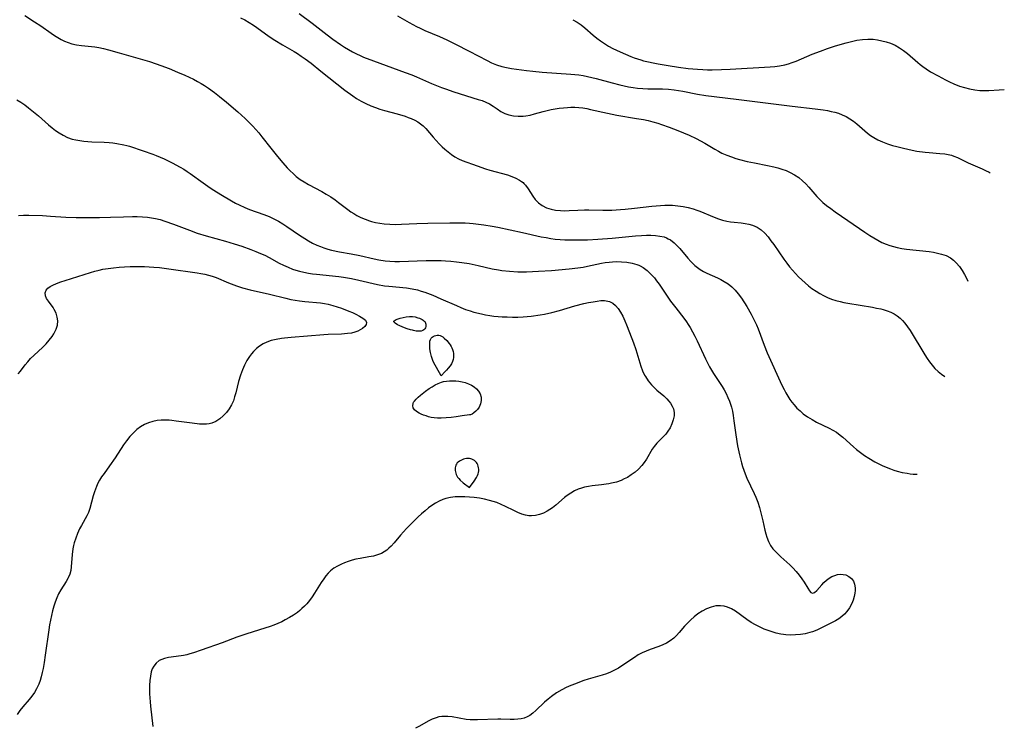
# Model space of a CAD drawing. Header units: inches. Extents: x 1073367 to 1082519, y 1569854 to 1574957.
# Tile 347 of 565: x 1082160 to 1082506, y 1570021 to 1570269. Entities that reach past the tile are written whole.
import ezdxf

# ---------------------------------------------------------------- set-up
doc = ezdxf.new("R2010")
doc.units = ezdxf.units.IN
doc.header["$MEASUREMENT"] = 0
doc.layers.add('CGG_CurvaNivelLidar_v1', color=7, linetype='Continuous', lineweight=30, true_color=0x008008)

msp = doc.modelspace()

# ---------------------------------------------------------------- linework, layer by layer
at = {"layer": 'CGG_CurvaNivelLidar_v1'}
for points in [[(1082162.2482, 1570270.8254, 81.5), (1082165.704, 1570268.6572, 81.5), (1082167.8831, 1570267.2253, 81.5), (1082171.556, 1570264.6219, 81.5), (1082172.7075, 1570263.8337, 81.5), (1082173.843, 1570263.1165, 81.5), (1082175.0045, 1570262.4576, 81.5), (1082176.1954, 1570261.8704, 81.5), (1082177.4602, 1570261.3542, 81.5), (1082178.7582, 1570260.9378, 81.5), (1082180.459, 1570260.5527, 81.5), (1082182.1933, 1570260.2941, 81.5), (1082186.8919, 1570259.8025, 81.5), (1082188.2671, 1570259.5912, 81.5), (1082189.9749, 1570259.2379, 81.5), (1082191.6776, 1570258.8102, 81.5), (1082195.3752, 1570257.7783, 81.5), (1082202.7546, 1570255.6775, 81.5), (1082206.0225, 1570254.6912, 81.5), (1082208.4244, 1570253.9028, 81.5), (1082210.0867, 1570253.3102, 81.5), (1082212.989, 1570252.1809, 81.5), (1082215.8627, 1570250.9875, 81.5), (1082218.5397, 1570249.838, 81.5), (1082221.5154, 1570248.4686, 81.5), (1082222.9655, 1570247.7194, 81.5), (1082224.188, 1570247.0213, 81.5), (1082225.3863, 1570246.2805, 81.5), (1082226.8561, 1570245.3033, 81.5), (1082228.8783, 1570243.8282, 81.5), (1082230.6193, 1570242.4509, 81.5), (1082233.091, 1570240.4037, 81.5), (1082237.0601, 1570237.0257, 81.5), (1082239.6561, 1570234.6925, 81.5), (1082241.2284, 1570233.183, 81.5), (1082242.3631, 1570232.015, 81.5), (1082243.4609, 1570230.8118, 81.5), (1082244.5219, 1570229.5751, 81.5), (1082245.5833, 1570228.2615, 81.5), (1082248.6715, 1570224.238, 81.5), (1082250.0596, 1570222.4825, 81.5), (1082251.0058, 1570221.3299, 81.5), (1082252.9379, 1570219.0721, 81.5), (1082254.4566, 1570217.388, 81.5), (1082255.4827, 1570216.3166, 81.5), (1082256.5427, 1570215.2904, 81.5), (1082257.6496, 1570214.3252, 81.5), (1082259.0484, 1570213.2711, 81.5), (1082260.4226, 1570212.3786, 81.5), (1082261.9396, 1570211.4982, 81.5), (1082266.5903, 1570208.9905, 81.5), (1082268.1134, 1570208.1208, 81.5), (1082269.7462, 1570207.1193, 81.5), (1082271.3267, 1570206.05, 81.5), (1082272.4596, 1570205.2064, 81.5), (1082275.7415, 1570202.6589, 81.5), (1082276.8283, 1570201.8873, 81.5), (1082277.8548, 1570201.2268, 81.5), (1082278.9114, 1570200.617, 81.5), (1082280.349, 1570199.8955, 81.5), (1082281.8302, 1570199.2663, 81.5), (1082283.3489, 1570198.7302, 81.5), (1082284.0428, 1570198.5205, 81.5), (1082285.5185, 1570198.1402, 81.5), (1082287.0153, 1570197.8415, 81.5), (1082288.5299, 1570197.6298, 81.5), (1082290.4511, 1570197.4895, 81.5), (1082292.3895, 1570197.4503, 81.5), (1082294.6475, 1570197.4854, 81.5), (1082299.9525, 1570197.7459, 81.5), (1082303.8694, 1570197.8925, 81.5), (1082311.6145, 1570198.0559, 81.5), (1082313.868, 1570198.0563, 81.5), (1082316.9187, 1570197.9837, 81.5), (1082318.4381, 1570197.8941, 81.5), (1082319.78, 1570197.7731, 81.5), (1082323.4982, 1570197.2986, 81.5), (1082326.4777, 1570196.8066, 81.5), (1082328.4066, 1570196.4246, 81.5), (1082337.1205, 1570194.5742, 81.5), (1082343.6744, 1570193.1301, 81.5), (1082345.3685, 1570192.7986, 81.5), (1082347.0694, 1570192.5151, 81.5), (1082348.583, 1570192.3189, 81.5), (1082350.2833, 1570192.1627, 81.5), (1082351.9324, 1570192.0655, 81.5), (1082353.5864, 1570192.011, 81.5), (1082356.9044, 1570192.0025, 81.5), (1082359.9287, 1570192.0881, 81.5), (1082363.59, 1570192.255, 81.5), (1082368.5814, 1570192.5959, 81.5), (1082376.7662, 1570193.3804, 81.5), (1082378.9427, 1570193.5451, 81.5), (1082380.6063, 1570193.6239, 81.5), (1082382.2401, 1570193.6395, 81.5), (1082383.8335, 1570193.5676, 81.5), (1082385.3728, 1570193.3774, 81.5), (1082386.8405, 1570193.0301, 81.5), (1082387.657, 1570192.7352, 81.5), (1082388.3125, 1570192.4272, 81.5), (1082389.0584, 1570191.9879, 81.5), (1082390.4126, 1570190.9425, 81.5), (1082391.6708, 1570189.7133, 81.5), (1082392.3845, 1570188.929, 81.5), (1082395.1726, 1570185.6185, 81.5), (1082396.2544, 1570184.4027, 81.5), (1082396.9446, 1570183.691, 81.5), (1082397.664, 1570183.015, 81.5), (1082398.5778, 1570182.2594, 81.5), (1082399.5438, 1570181.5767, 81.5), (1082400.676, 1570180.9069, 81.5), (1082401.855, 1570180.3096, 81.5), (1082405.5667, 1570178.661, 81.5), (1082406.7867, 1570178.0754, 81.5), (1082407.9725, 1570177.4303, 81.5), (1082409.3552, 1570176.5297, 81.5), (1082410.6423, 1570175.498, 81.5), (1082411.8254, 1570174.3256, 81.5), (1082412.9073, 1570173.0397, 81.5), (1082414.0026, 1570171.5219, 81.5), (1082415.857, 1570168.6078, 81.5), (1082417.4322, 1570165.8899, 81.5), (1082418.5025, 1570163.8318, 81.5), (1082419.2527, 1570162.1938, 81.5), (1082419.8406, 1570160.7685, 81.5), (1082421.972, 1570155.0768, 81.5), (1082423.1052, 1570152.2885, 81.5), (1082428.2118, 1570141.0179, 81.5), (1082428.9803, 1570139.424, 81.5), (1082429.6278, 1570138.2172, 81.5), (1082430.3243, 1570137.0436, 81.5), (1082431.0716, 1570135.9078, 81.5), (1082431.7711, 1570134.9486, 81.5), (1082432.5155, 1570134.0282, 81.5), (1082433.5264, 1570132.9244, 81.5), (1082434.6062, 1570131.8902, 81.5), (1082435.7479, 1570130.9263, 81.5), (1082437.2428, 1570129.833, 81.5), (1082438.8138, 1570128.8544, 81.5), (1082440.4223, 1570127.9995, 81.5), (1082444.8139, 1570125.9101, 81.5), (1082446.1487, 1570125.1998, 81.5), (1082447.428, 1570124.4092, 81.5), (1082448.7534, 1570123.4233, 81.5), (1082449.5754, 1570122.7318, 81.5), (1082453.3584, 1570119.2597, 81.5), (1082454.4582, 1570118.3205, 81.5), (1082455.8297, 1570117.2503, 81.5), (1082457.254, 1570116.2362, 81.5), (1082458.7257, 1570115.2812, 81.5), (1082460.8173, 1570114.0775, 81.5), (1082463.4193, 1570112.7747, 81.5), (1082464.867, 1570112.1269, 81.5), (1082466.3333, 1570111.5334, 81.5), (1082467.509, 1570111.1104, 81.5), (1082468.6998, 1570110.7407, 81.5), (1082470.4798, 1570110.3093, 81.5), (1082472.2883, 1570109.9917, 81.5), (1082473.3345, 1570109.8528, 81.5), (1082474.3858, 1570109.7448, 81.5), (1082475.6951, 1570109.6551, 81.5)], [(1082238.0086, 1570270.0245, 82), (1082239.5944, 1570269.3063, 82), (1082241.1255, 1570268.4575, 82), (1082242.6105, 1570267.5079, 82), (1082243.8013, 1570266.6706, 82), (1082248.1674, 1570263.4369, 82), (1082250.1057, 1570262.1552, 82), (1082252.8219, 1570260.5403, 82), (1082256.8744, 1570258.2387, 82), (1082258.0601, 1570257.5151, 82), (1082259.407, 1570256.6195, 82), (1082260.7254, 1570255.6801, 82), (1082262.8721, 1570254.0591, 82), (1082266.2432, 1570251.3093, 82), (1082271.8973, 1570246.8222, 82), (1082274.7113, 1570244.6347, 82), (1082277.5082, 1570242.6001, 82), (1082278.8489, 1570241.7234, 82), (1082280.4545, 1570240.7795, 82), (1082282.1054, 1570239.9191, 82), (1082283.799, 1570239.1473, 82), (1082285.4206, 1570238.5101, 82), (1082287.0282, 1570237.9577, 82), (1082288.6533, 1570237.463, 82), (1082293.1208, 1570236.2616, 82), (1082295.9191, 1570235.4294, 82), (1082296.9508, 1570235.0719, 82), (1082297.9553, 1570234.6784, 82), (1082299.2747, 1570234.0654, 82), (1082300.3239, 1570233.4782, 82), (1082301.31, 1570232.819, 82), (1082302.2214, 1570232.0804, 82), (1082303.1268, 1570231.1797, 82), (1082305.7782, 1570228.0606, 82), (1082306.7855, 1570226.9282, 82), (1082307.8337, 1570225.8146, 82), (1082308.9243, 1570224.7341, 82), (1082309.8158, 1570223.9152, 82), (1082310.9601, 1570222.9459, 82), (1082312.1454, 1570222.0424, 82), (1082313.3755, 1570221.2225, 82), (1082314.6564, 1570220.5084, 82), (1082315.9062, 1570219.9464, 82), (1082321.1316, 1570218.0192, 82), (1082324.0678, 1570217.0273, 82), (1082325.6804, 1570216.5361, 82), (1082331.8379, 1570214.8224, 82), (1082333.355, 1570214.3258, 82), (1082334.7857, 1570213.7465, 82), (1082336.0974, 1570213.0481, 82), (1082336.7971, 1570212.5638, 82), (1082337.3052, 1570212.1328, 82), (1082337.6304, 1570211.8136, 82), (1082338.1544, 1570211.2222, 82), (1082339.0415, 1570210.0038, 82), (1082340.6837, 1570207.4143, 82), (1082341.5889, 1570206.1813, 82), (1082342.7375, 1570205.0026, 82), (1082344.058, 1570204.0638, 82), (1082345.5395, 1570203.3282, 82), (1082347.143, 1570202.7845, 82), (1082348.7076, 1570202.4545, 82), (1082350.5083, 1570202.282, 82), (1082351.996, 1570202.2609, 82), (1082353.5074, 1570202.3087, 82), (1082356.579, 1570202.4851, 82), (1082358.8342, 1570202.5739, 82), (1082360.4574, 1570202.5785, 82), (1082365.3721, 1570202.4688, 82), (1082368.4534, 1570202.4767, 82), (1082371.4918, 1570202.642, 82), (1082373.1626, 1570202.7844, 82), (1082376.5023, 1570203.137, 82), (1082382.5402, 1570203.8595, 82), (1082385.6101, 1570204.1535, 82), (1082387.1409, 1570204.227, 82), (1082388.5237, 1570204.2305, 82), (1082389.7908, 1570204.1783, 82), (1082391.6487, 1570204.0069, 82), (1082393.4902, 1570203.7325, 82), (1082395.3095, 1570203.361, 82), (1082397.0986, 1570202.8901, 82), (1082398.2884, 1570202.5097, 82), (1082399.3857, 1570202.1094, 82), (1082404.486, 1570199.9944, 82), (1082405.9429, 1570199.4345, 82), (1082407.4065, 1570198.9485, 82), (1082408.8813, 1570198.568, 82), (1082410.1731, 1570198.3403, 82), (1082411.4699, 1570198.1827, 82), (1082413.8738, 1570197.9571, 82), (1082415.2703, 1570197.7835, 82), (1082416.6358, 1570197.5252, 82), (1082417.954, 1570197.1404, 82), (1082419.4983, 1570196.4372, 82), (1082420.9236, 1570195.4904, 82), (1082422.1877, 1570194.3503, 82), (1082423.3548, 1570193.047, 82), (1082424.3819, 1570191.7327, 82), (1082425.3754, 1570190.3508, 82), (1082428.8817, 1570185.2609, 82), (1082429.985, 1570183.7812, 82), (1082430.9528, 1570182.5584, 82), (1082431.9543, 1570181.3629, 82), (1082432.9893, 1570180.1982, 82), (1082434.0597, 1570179.0691, 82), (1082435.1837, 1570177.9666, 82), (1082436.3456, 1570176.9096, 82), (1082437.5454, 1570175.9026, 82), (1082438.7853, 1570174.9526, 82), (1082440.2573, 1570173.9452, 82), (1082441.5597, 1570173.1554, 82), (1082442.8992, 1570172.4344, 82), (1082444.2739, 1570171.7865, 82), (1082445.6842, 1570171.2195, 82), (1082447.1601, 1570170.731, 82), (1082448.6664, 1570170.3209, 82), (1082450.0297, 1570170.0089, 82), (1082451.4065, 1570169.7363, 82), (1082460.023, 1570168.3371, 82), (1082461.5039, 1570168.0559, 82), (1082462.9571, 1570167.7322, 82), (1082463.8415, 1570167.5021, 82), (1082465.1754, 1570167.0925, 82), (1082466.4567, 1570166.6009, 82), (1082467.6709, 1570166.0039, 82), (1082468.7335, 1570165.3316, 82), (1082469.721, 1570164.554, 82), (1082470.6299, 1570163.6823, 82), (1082471.463, 1570162.726, 82), (1082472.38, 1570161.4705, 82), (1082473.2327, 1570160.1419, 82), (1082478.4118, 1570151.6628, 82), (1082479.2252, 1570150.3795, 82), (1082480.0686, 1570149.1312, 82), (1082480.9656, 1570147.9395, 82), (1082481.9429, 1570146.8288, 82), (1082483.0957, 1570145.7561, 82), (1082484.3481, 1570144.7863, 82), (1082485.4497, 1570144.056, 82)], [(1082258.6411, 1570271.5419, 82.5), (1082263.2025, 1570268.1158, 82.5), (1082268.5295, 1570264.012, 82.5), (1082270.4806, 1570262.5637, 82.5), (1082273.2275, 1570260.6429, 82.5), (1082274.6262, 1570259.7291, 82.5), (1082275.9995, 1570258.8844, 82.5), (1082277.3969, 1570258.0883, 82.5), (1082278.8241, 1570257.3533, 82.5), (1082280.048, 1570256.7901, 82.5), (1082281.2907, 1570256.2624, 82.5), (1082284.7886, 1570254.892, 82.5), (1082295.9275, 1570250.878, 82.5), (1082298.2719, 1570249.9899, 82.5), (1082299.8509, 1570249.3349, 82.5), (1082305.1848, 1570247.0064, 82.5), (1082308.6979, 1570245.5838, 82.5), (1082310.0278, 1570245.094, 82.5), (1082313.0153, 1570244.0698, 82.5), (1082321.5888, 1570241.3858, 82.5), (1082322.9462, 1570240.9365, 82.5), (1082324.2424, 1570240.4361, 82.5), (1082325.4574, 1570239.8482, 82.5), (1082326.8347, 1570238.9769, 82.5), (1082328.148, 1570238.0337, 82.5), (1082329.4888, 1570237.1383, 82.5), (1082330.8404, 1570236.4464, 82.5), (1082332.3486, 1570235.9438, 82.5), (1082333.9461, 1570235.6388, 82.5), (1082335.6022, 1570235.5074, 82.5), (1082337.2907, 1570235.5386, 82.5), (1082338.3287, 1570235.6401, 82.5), (1082339.7425, 1570235.8905, 82.5), (1082341.2773, 1570236.2746, 82.5), (1082344.3879, 1570237.1693, 82.5), (1082345.766, 1570237.5241, 82.5), (1082347.1641, 1570237.8358, 82.5), (1082348.5779, 1570238.0979, 82.5), (1082350.0286, 1570238.3079, 82.5), (1082351.4875, 1570238.4629, 82.5), (1082352.9503, 1570238.5649, 82.5), (1082354.1144, 1570238.607, 82.5), (1082355.5032, 1570238.6031, 82.5), (1082356.8871, 1570238.5333, 82.5), (1082358.2627, 1570238.3888, 82.5), (1082359.6478, 1570238.1618, 82.5), (1082361.0276, 1570237.8767, 82.5), (1082366.9886, 1570236.5022, 82.5), (1082370.2928, 1570235.8215, 82.5), (1082377.1412, 1570234.7215, 82.5), (1082379.5659, 1570234.2808, 82.5), (1082381.2626, 1570233.9116, 82.5), (1082382.9441, 1570233.4847, 82.5), (1082384.6069, 1570232.9954, 82.5), (1082385.8833, 1570232.5703, 82.5), (1082388.6021, 1570231.5728, 82.5), (1082391.6304, 1570230.4127, 82.5), (1082395.6065, 1570228.7838, 82.5), (1082398.1567, 1570227.6009, 82.5), (1082399.6435, 1570226.8161, 82.5), (1082401.1047, 1570225.9845, 82.5), (1082404.7057, 1570223.85, 82.5), (1082405.9228, 1570223.1702, 82.5), (1082407.1596, 1570222.5313, 82.5), (1082408.9094, 1570221.7401, 82.5), (1082410.4694, 1570221.1472, 82.5), (1082412.0607, 1570220.6276, 82.5), (1082413.3605, 1570220.2514, 82.5), (1082415.976, 1570219.5975, 82.5), (1082418.6013, 1570219.0406, 82.5), (1082423.1883, 1570218.1531, 82.5), (1082425.3501, 1570217.6872, 82.5), (1082426.8101, 1570217.3199, 82.5), (1082428.2414, 1570216.8944, 82.5), (1082429.7327, 1570216.3541, 82.5), (1082431.1695, 1570215.7112, 82.5), (1082432.6929, 1570214.8611, 82.5), (1082434.1322, 1570213.8821, 82.5), (1082435.4827, 1570212.786, 82.5), (1082436.5792, 1570211.7418, 82.5), (1082437.6895, 1570210.5312, 82.5), (1082440.4887, 1570207.3108, 82.5), (1082441.398, 1570206.3629, 82.5), (1082442.6315, 1570205.2059, 82.5), (1082443.9345, 1570204.1148, 82.5), (1082445.4315, 1570202.9846, 82.5), (1082446.9759, 1570201.8985, 82.5), (1082451.439, 1570198.8567, 82.5), (1082457.3676, 1570194.754, 82.5), (1082459.1302, 1570193.5751, 82.5), (1082460.5157, 1570192.696, 82.5), (1082461.9217, 1570191.8704, 82.5), (1082463.357, 1570191.119, 82.5), (1082464.8321, 1570190.4668, 82.5), (1082466.1152, 1570190.0097, 82.5), (1082467.4285, 1570189.6308, 82.5), (1082468.7657, 1570189.3185, 82.5), (1082470.3461, 1570189.0252, 82.5), (1082471.9438, 1570188.7885, 82.5), (1082479.9986, 1570187.8851, 82.5), (1082481.4484, 1570187.6739, 82.5), (1082482.8606, 1570187.4032, 82.5), (1082484.2806, 1570187.0377, 82.5), (1082485.9309, 1570186.4696, 82.5), (1082487.4495, 1570185.7016, 82.5), (1082488.5191, 1570184.9151, 82.5), (1082489.497, 1570183.9824, 82.5), (1082490.5932, 1570182.6765, 82.5), (1082491.5413, 1570181.2993, 82.5), (1082492.4119, 1570179.8291, 82.5), (1082493.2218, 1570178.2956, 82.5), (1082493.594, 1570177.5263, 82.5)], [(1082293.2225, 1570270.7415, 83), (1082297.283, 1570268.4112, 83), (1082299.815, 1570267.0519, 83), (1082301.1008, 1570266.4108, 83), (1082302.795, 1570265.6352, 83), (1082307.9506, 1570263.455, 83), (1082310.5153, 1570262.2856, 83), (1082313.5504, 1570260.7928, 83), (1082318.3244, 1570258.3796, 83), (1082324.686, 1570254.9921, 83), (1082326.2068, 1570254.2703, 83), (1082328.023, 1570253.5529, 83), (1082329.8334, 1570252.9955, 83), (1082331.5309, 1570252.5852, 83), (1082333.2541, 1570252.248, 83), (1082334.9963, 1570251.9645, 83), (1082338.4958, 1570251.5055, 83), (1082340.6806, 1570251.2732, 83), (1082344.051, 1570250.9705, 83), (1082354.0411, 1570250.2835, 83), (1082356.8866, 1570249.9797, 83), (1082358.3643, 1570249.7601, 83), (1082359.8966, 1570249.4696, 83), (1082362.9357, 1570248.7447, 83), (1082368.5578, 1570247.1814, 83), (1082371.268, 1570246.4801, 83), (1082374.3801, 1570245.7978, 83), (1082375.9416, 1570245.5235, 83), (1082377.5068, 1570245.3087, 83), (1082379.351, 1570245.1515, 83), (1082381.0772, 1570245.0944, 83), (1082386.2652, 1570245.0706, 83), (1082388.4329, 1570244.9559, 83), (1082390.3578, 1570244.7436, 83), (1082391.9197, 1570244.5043, 83), (1082393.4785, 1570244.2237, 83), (1082398.6201, 1570243.2158, 83), (1082401.4961, 1570242.773, 83), (1082412.1615, 1570241.4953, 83), (1082431.8825, 1570238.9833, 83), (1082439.9669, 1570238.0568, 83), (1082442.7589, 1570237.6841, 83), (1082444.1912, 1570237.4473, 83), (1082445.5205, 1570237.1832, 83), (1082446.8252, 1570236.8664, 83), (1082448.099, 1570236.4823, 83), (1082449.4507, 1570235.9685, 83), (1082450.7497, 1570235.3553, 83), (1082452.0711, 1570234.5929, 83), (1082453.3239, 1570233.7343, 83), (1082454.5061, 1570232.7942, 83), (1082457.3128, 1570230.2792, 83), (1082458.2872, 1570229.485, 83), (1082459.3047, 1570228.7363, 83), (1082460.557, 1570227.9355, 83), (1082461.8709, 1570227.2205, 83), (1082463.5504, 1570226.4613, 83), (1082465.292, 1570225.8044, 83), (1082467.0782, 1570225.2248, 83), (1082468.6064, 1570224.7855, 83), (1082470.9315, 1570224.2064, 83), (1082473.9604, 1570223.5661, 83), (1082475.6795, 1570223.2459, 83), (1082478.5004, 1570222.8218, 83), (1082479.9634, 1570222.673, 83), (1082483.6946, 1570222.4136, 83), (1082485.5031, 1570222.2252, 83), (1082487.2516, 1570221.8985, 83), (1082487.7939, 1570221.7517, 83), (1082488.5926, 1570221.4862, 83), (1082489.8653, 1570220.9573, 83), (1082493.6343, 1570219.0929, 83), (1082498.5327, 1570216.9483, 83), (1082499.7691, 1570216.375, 83), (1082500.9992, 1570215.7672, 83), (1082501.3662, 1570215.5714, 83)], [(1082354.7796, 1570269.3924, 83.5), (1082356.2698, 1570268.5471, 83.5), (1082357.6837, 1570267.5923, 83.5), (1082359.058, 1570266.5008, 83.5), (1082361.9118, 1570263.9783, 83.5), (1082363.1851, 1570262.927, 83.5), (1082364.5097, 1570261.9259, 83.5), (1082365.8828, 1570260.981, 83.5), (1082367.3199, 1570260.0904, 83.5), (1082368.8026, 1570259.271, 83.5), (1082370.0735, 1570258.6432, 83.5), (1082371.3668, 1570258.0538, 83.5), (1082375.1087, 1570256.4829, 83.5), (1082376.3414, 1570256.0137, 83.5), (1082378.6169, 1570255.2521, 83.5), (1082379.6363, 1570254.9592, 83.5), (1082381.3297, 1570254.5358, 83.5), (1082383.041, 1570254.1691, 83.5), (1082384.7652, 1570253.8433, 83.5), (1082388.2368, 1570253.2659, 83.5), (1082391.8464, 1570252.7205, 83.5), (1082395.2476, 1570252.2696, 83.5), (1082396.9505, 1570252.0835, 83.5), (1082398.5209, 1570251.9481, 83.5), (1082400.4166, 1570251.8475, 83.5), (1082402.0508, 1570251.81, 83.5), (1082403.6871, 1570251.8077, 83.5), (1082406.963, 1570251.8768, 83.5), (1082409.996, 1570252.0018, 83.5), (1082424.0932, 1570252.8181, 83.5), (1082425.7316, 1570252.9693, 83.5), (1082427.3545, 1570253.1827, 83.5), (1082429.2551, 1570253.5505, 83.5), (1082430.5483, 1570253.8935, 83.5), (1082431.8234, 1570254.3045, 83.5), (1082433.2344, 1570254.835, 83.5), (1082438.8292, 1570257.2458, 83.5), (1082441.8215, 1570258.3825, 83.5), (1082444.2312, 1570259.2261, 83.5), (1082447.1077, 1570260.1829, 83.5), (1082450.7779, 1570261.2867, 83.5), (1082452.683, 1570261.7696, 83.5), (1082454.5923, 1570262.1641, 83.5), (1082456.5022, 1570262.4431, 83.5), (1082458.4088, 1570262.568, 83.5), (1082460.2994, 1570262.5009, 83.5), (1082461.8527, 1570262.3104, 83.5), (1082463.3881, 1570262.0112, 83.5), (1082464.8982, 1570261.6087, 83.5), (1082466.3741, 1570261.1015, 83.5), (1082468.0073, 1570260.3859, 83.5), (1082469.5307, 1570259.5504, 83.5), (1082470.9831, 1570258.5957, 83.5), (1082472.3595, 1570257.5362, 83.5), (1082475.9203, 1570254.3378, 83.5), (1082476.8113, 1570253.6051, 83.5), (1082477.7353, 1570252.9066, 83.5), (1082478.9286, 1570252.0852, 83.5), (1082480.4784, 1570251.1151, 83.5), (1082483.1289, 1570249.621, 83.5), (1082485.6645, 1570248.2905, 83.5), (1082487.146, 1570247.5527, 83.5), (1082488.6447, 1570246.8622, 83.5), (1082490.6078, 1570246.0793, 83.5), (1082492.3687, 1570245.515, 83.5), (1082494.1564, 1570245.0676, 83.5), (1082495.9623, 1570244.7389, 83.5), (1082497.7794, 1570244.5396, 83.5), (1082499.1219, 1570244.4867, 83.5), (1082500.9466, 1570244.528, 83.5), (1082504.5901, 1570244.7848, 83.5), (1082506.3553, 1570244.8889, 83.5)], [(1082159.5147, 1570241.2672, 81), (1082160.8557, 1570240.4061, 81), (1082162.2513, 1570239.4478, 81), (1082163.6156, 1570238.4459, 81), (1082165.9529, 1570236.5721, 81), (1082167.0891, 1570235.6009, 81), (1082170.6447, 1570232.4429, 81), (1082171.8392, 1570231.4413, 81), (1082173.0607, 1570230.4934, 81), (1082174.3195, 1570229.6202, 81), (1082175.7907, 1570228.754, 81), (1082177.3197, 1570228.0261, 81), (1082178.9053, 1570227.457, 81), (1082180.2432, 1570227.1215, 81), (1082181.6116, 1570226.8782, 81), (1082183.002, 1570226.6996, 81), (1082184.4084, 1570226.5724, 81), (1082185.8244, 1570226.4886, 81), (1082190.1517, 1570226.3416, 81), (1082191.8712, 1570226.2236, 81), (1082193.254, 1570226.0686, 81), (1082194.6202, 1570225.8673, 81), (1082197.0263, 1570225.4223, 81), (1082198.0691, 1570225.1753, 81), (1082199.0137, 1570224.9017, 81), (1082203.8304, 1570223.2962, 81), (1082207.2091, 1570222.1357, 81), (1082208.378, 1570221.7005, 81), (1082209.7985, 1570221.124, 81), (1082211.2061, 1570220.5028, 81), (1082214.0892, 1570219.0989, 81), (1082216.84, 1570217.6083, 81), (1082218.183, 1570216.8085, 81), (1082219.3036, 1570216.0919, 81), (1082220.4014, 1570215.3423, 81), (1082224.9404, 1570212.0102, 81), (1082227.3727, 1570210.3321, 81), (1082228.6697, 1570209.4917, 81), (1082231.096, 1570208, 81), (1082234.9176, 1570205.714, 81), (1082236.2325, 1570204.9722, 81), (1082237.568, 1570204.2766, 81), (1082239.5444, 1570203.3855, 81), (1082241.192, 1570202.7459, 81), (1082246.197, 1570200.971, 81), (1082247.1751, 1570200.5983, 81), (1082248.1429, 1570200.2018, 81), (1082249.7926, 1570199.4407, 81), (1082251.4005, 1570198.5916, 81), (1082252.964, 1570197.6595, 81), (1082254.3738, 1570196.7265, 81), (1082258.7868, 1570193.6166, 81), (1082260.5871, 1570192.4576, 81), (1082261.971, 1570191.6424, 81), (1082263.3838, 1570190.884, 81), (1082264.8285, 1570190.1945, 81), (1082266.0891, 1570189.6696, 81), (1082267.3729, 1570189.2031, 81), (1082268.6774, 1570188.7941, 81), (1082270.035, 1570188.4324, 81), (1082272.7912, 1570187.8377, 81), (1082276.971, 1570187.0811, 81), (1082279.9439, 1570186.4982, 81), (1082284.9406, 1570185.3515, 81), (1082286.6465, 1570184.9927, 81), (1082288.8175, 1570184.6514, 81), (1082290.5154, 1570184.5055, 81), (1082292.2259, 1570184.4443, 81), (1082293.9461, 1570184.4435, 81), (1082303.3014, 1570184.7646, 81), (1082306.8615, 1570184.8069, 81), (1082308.4768, 1570184.7759, 81), (1082310.0549, 1570184.7023, 81), (1082311.9849, 1570184.5572, 81), (1082313.9094, 1570184.3588, 81), (1082315.8269, 1570184.1106, 81), (1082318.4042, 1570183.6944, 81), (1082321.5406, 1570183.0434, 81), (1082326.4393, 1570181.8757, 81), (1082328.6201, 1570181.4725, 81), (1082329.8827, 1570181.2912, 81), (1082332.5872, 1570181.0017, 81), (1082335.4719, 1570180.8254, 81), (1082336.9839, 1570180.7942, 81), (1082338.4974, 1570180.8047, 81), (1082342.6852, 1570180.9738, 81), (1082347.3088, 1570181.2609, 81), (1082353.5134, 1570181.7857, 81), (1082356.5085, 1570182.1376, 81), (1082358.4636, 1570182.448, 81), (1082359.9222, 1570182.7311, 81), (1082364.8517, 1570183.7799, 81), (1082366.1949, 1570184.0164, 81), (1082367.538, 1570184.2048, 81), (1082368.6914, 1570184.3174, 81), (1082370.0083, 1570184.3836, 81), (1082371.9025, 1570184.3573, 81), (1082373.7643, 1570184.1866, 81), (1082375.575, 1570183.861, 81), (1082377.3103, 1570183.3555, 81), (1082377.9356, 1570183.1112, 81), (1082378.4794, 1570182.8641, 81), (1082379.4965, 1570182.2988, 81), (1082380.9263, 1570181.2478, 81), (1082382.2403, 1570180.0088, 81), (1082383.4549, 1570178.6258, 81), (1082384.2234, 1570177.6311, 81), (1082385.0952, 1570176.4119, 81), (1082387.6462, 1570172.5906, 81), (1082389.1408, 1570170.4596, 81), (1082390.9352, 1570168.1013, 81), (1082393.7904, 1570164.4515, 81), (1082394.7134, 1570163.179, 81), (1082395.3552, 1570162.2229, 81), (1082395.9645, 1570161.2456, 81), (1082396.8346, 1570159.7114, 81), (1082397.6454, 1570158.1412, 81), (1082398.4148, 1570156.5469, 81), (1082401.3424, 1570150.212, 81), (1082402.0337, 1570148.8031, 81), (1082402.7644, 1570147.4208, 81), (1082403.4455, 1570146.2411, 81), (1082404.1625, 1570145.0872, 81), (1082406.5533, 1570141.5564, 81), (1082407.2671, 1570140.4443, 81), (1082407.9401, 1570139.3067, 81), (1082408.6307, 1570138.0105, 81), (1082409.2549, 1570136.6814, 81), (1082409.8053, 1570135.3197, 81), (1082410.159, 1570134.2937, 81), (1082410.4674, 1570133.2512, 81), (1082410.8184, 1570131.8037, 81), (1082411.102, 1570130.3345, 81), (1082411.3986, 1570128.3966, 81), (1082412.0485, 1570123.5385, 81), (1082412.6858, 1570119.6252, 81), (1082413.3101, 1570116.5009, 81), (1082413.9934, 1570113.6715, 81), (1082414.3743, 1570112.3529, 81), (1082414.8009, 1570111.0536, 81), (1082415.2802, 1570109.7778, 81), (1082415.918, 1570108.3032, 81), (1082418.5332, 1570102.8947, 81), (1082419.0658, 1570101.6232, 81), (1082419.7289, 1570099.8052, 81), (1082420.3145, 1570097.9536, 81), (1082420.8377, 1570096.082, 81), (1082421.5086, 1570093.3476, 81), (1082422.2681, 1570089.9541, 81), (1082422.5718, 1570088.7478, 81), (1082422.9167, 1570087.5754, 81), (1082423.492, 1570086.0445, 81), (1082424.2372, 1570084.6286, 81), (1082425.0773, 1570083.4841, 81), (1082426.0488, 1570082.4155, 81), (1082427.8788, 1570080.6498, 81), (1082430.9593, 1570077.825, 81), (1082432.0669, 1570076.7437, 81), (1082433.2274, 1570075.4921, 81), (1082434.2973, 1570074.2078, 81), (1082435.2636, 1570072.9156, 81), (1082436.0177, 1570071.7892, 81), (1082437.3297, 1570069.5955, 81), (1082437.8968, 1570068.733, 81), (1082438.448, 1570068.1327, 81), (1082439.014, 1570067.8931, 81), (1082439.6949, 1570068.1351, 81), (1082440.4429, 1570068.7952, 81), (1082442.2024, 1570070.7872, 81), (1082443.005, 1570071.6283, 81), (1082443.8871, 1570072.4307, 81), (1082444.7973, 1570073.1131, 81), (1082445.7674, 1570073.6917, 81), (1082446.782, 1570074.1383, 81), (1082447.7722, 1570074.4136, 81), (1082448.7665, 1570074.5283, 81), (1082449.7281, 1570074.4734, 81), (1082450.6475, 1570074.2595, 81), (1082451.7354, 1570073.7635, 81), (1082452.6595, 1570073.0452, 81), (1082453.3583, 1570072.122, 81), (1082453.7865, 1570070.9816, 81), (1082453.9502, 1570069.6966, 81), (1082453.9347, 1570068.8269, 81), (1082453.8437, 1570067.9297, 81), (1082453.6202, 1570066.6814, 81), (1082453.2786, 1570065.4257, 81), (1082452.8038, 1570064.191, 81), (1082452.0214, 1570062.7424, 81), (1082451.0406, 1570061.3937, 81), (1082450.1941, 1570060.4691, 81), (1082449.262, 1570059.6235, 81), (1082448.2537, 1570058.8662, 81), (1082447.1107, 1570058.1622, 81), (1082445.9143, 1570057.5242, 81), (1082441.9076, 1570055.5195, 81), (1082440.4833, 1570054.8714, 81), (1082439.0227, 1570054.305, 81), (1082438.0832, 1570054.0094, 81), (1082436.4311, 1570053.6146, 81), (1082434.7462, 1570053.3477, 81), (1082433.0424, 1570053.1971, 81), (1082431.3323, 1570053.16, 81), (1082429.6272, 1570053.2425, 81), (1082428.757, 1570053.3367, 81), (1082427.8136, 1570053.4868, 81), (1082426.2086, 1570053.8523, 81), (1082424.7901, 1570054.2625, 81), (1082423.3845, 1570054.7388, 81), (1082421.9967, 1570055.2771, 81), (1082420.6328, 1570055.8766, 81), (1082418.961, 1570056.7218, 81), (1082417.4361, 1570057.6155, 81), (1082415.9659, 1570058.577, 81), (1082411.9071, 1570061.4941, 81), (1082410.5796, 1570062.314, 81), (1082409.0937, 1570062.9917, 81), (1082407.9661, 1570063.307, 81), (1082406.6596, 1570063.4595, 81), (1082404.9962, 1570063.3707, 81), (1082403.339, 1570063.0088, 81), (1082401.7203, 1570062.3961, 81), (1082400.2138, 1570061.5787, 81), (1082398.7062, 1570060.5569, 81), (1082397.4408, 1570059.5747, 81), (1082396.2207, 1570058.5179, 81), (1082395.0604, 1570057.3918, 81), (1082394.0562, 1570056.3038, 81), (1082392.1421, 1570054.0864, 81), (1082391.2082, 1570053.0521, 81), (1082390.2214, 1570052.0937, 81), (1082389.019, 1570051.1552, 81), (1082387.7143, 1570050.3569, 81), (1082386.3967, 1570049.7215, 81), (1082385.0252, 1570049.1706, 81), (1082381.933, 1570048.0657, 81), (1082380.5385, 1570047.5288, 81), (1082379.1702, 1570046.92, 81), (1082377.7621, 1570046.1675, 81), (1082376.3948, 1570045.3229, 81), (1082372.3368, 1570042.5319, 81), (1082370.7806, 1570041.5537, 81), (1082369.424, 1570040.8085, 81), (1082368.021, 1570040.1468, 81), (1082366.5561, 1570039.5664, 81), (1082365.0565, 1570039.0563, 81), (1082360.1844, 1570037.6322, 81), (1082358.6573, 1570037.1587, 81), (1082357.1566, 1570036.6389, 81), (1082355.6726, 1570036.0728, 81), (1082354.0554, 1570035.4005, 81), (1082352.4678, 1570034.6748, 81), (1082350.9198, 1570033.8868, 81), (1082349.0688, 1570032.7989, 81), (1082347.3344, 1570031.5776, 81), (1082346.0803, 1570030.5712, 81), (1082344.8775, 1570029.5246, 81), (1082341.8056, 1570026.6522, 81), (1082340.742, 1570025.7266, 81), (1082339.6585, 1570024.9149, 81), (1082338.7608, 1570024.3822, 81), (1082337.7089, 1570023.9517, 81), (1082336.6423, 1570023.6995, 81), (1082335.4133, 1570023.5531, 81), (1082334.1306, 1570023.5016, 81), (1082332.8062, 1570023.5129, 81), (1082329.5435, 1570023.6104, 81), (1082328.4612, 1570023.6105, 81), (1082321.3239, 1570023.3158, 81), (1082319.7959, 1570023.3211, 81), (1082318.7256, 1570023.3703, 81), (1082317.3591, 1570023.5093, 81), (1082312.3482, 1570024.4037, 81), (1082310.8426, 1570024.5672, 81), (1082309.782, 1570024.5953, 81), (1082308.7308, 1570024.5319, 81), (1082307.7187, 1570024.3701, 81), (1082306.7245, 1570024.112, 81), (1082305.3153, 1570023.5804, 81), (1082303.9433, 1570022.9065, 81), (1082300.9643, 1570021.1939, 81), (1082299.525, 1570020.4281, 81)], [(1082160.0604, 1570200.5862, 80.5), (1082161.8495, 1570200.6891, 80.5), (1082163.6547, 1570200.6865, 80.5), (1082168.5117, 1570200.5256, 80.5), (1082171.3507, 1570200.3712, 80.5), (1082176.6286, 1570200.0238, 80.5), (1082180.3244, 1570199.9023, 80.5), (1082184.5704, 1570199.8367, 80.5), (1082188.4901, 1570199.8627, 80.5), (1082192.4231, 1570199.9764, 80.5), (1082196.9535, 1570200.1639, 80.5), (1082200.1168, 1570200.1976, 80.5), (1082201.7136, 1570200.1804, 80.5), (1082203.5716, 1570200.1149, 80.5), (1082205.4136, 1570199.9762, 80.5), (1082206.8308, 1570199.7976, 80.5), (1082208.231, 1570199.5399, 80.5), (1082209.8487, 1570199.125, 80.5), (1082211.4494, 1570198.6192, 80.5), (1082214.5609, 1570197.5081, 80.5), (1082220.1256, 1570195.3967, 80.5), (1082222.8734, 1570194.424, 80.5), (1082226.0237, 1570193.4394, 80.5), (1082232.8143, 1570191.543, 80.5), (1082235.86, 1570190.6402, 80.5), (1082238.5034, 1570189.765, 80.5), (1082241.682, 1570188.638, 80.5), (1082243.475, 1570187.9437, 80.5), (1082245.0323, 1570187.2874, 80.5), (1082246.5633, 1570186.5861, 80.5), (1082248.0627, 1570185.8349, 80.5), (1082251.6612, 1570183.875, 80.5), (1082253.1825, 1570183.1095, 80.5), (1082254.7318, 1570182.4053, 80.5), (1082256.3112, 1570181.7775, 80.5), (1082257.5197, 1570181.3667, 80.5), (1082258.7466, 1570181.0139, 80.5), (1082260.3372, 1570180.649, 80.5), (1082261.9502, 1570180.3559, 80.5), (1082263.362, 1570180.1403, 80.5), (1082264.7834, 1570179.9538, 80.5), (1082272.6247, 1570179.0917, 80.5), (1082274.214, 1570178.883, 80.5), (1082276.988, 1570178.4401, 80.5), (1082279.6695, 1570177.8941, 80.5), (1082286.2065, 1570176.3697, 80.5), (1082288.6341, 1570175.9245, 80.5), (1082290.1905, 1570175.7187, 80.5), (1082296.3386, 1570175.1133, 80.5), (1082298.3471, 1570174.8125, 80.5), (1082300.1799, 1570174.4106, 80.5), (1082301.4756, 1570174.0432, 80.5), (1082302.7592, 1570173.6206, 80.5), (1082305.5481, 1570172.559, 80.5), (1082308.446, 1570171.3305, 80.5), (1082313.8701, 1570168.9145, 80.5), (1082315.4788, 1570168.234, 80.5), (1082317.1008, 1570167.5986, 80.5), (1082318.743, 1570167.0311, 80.5), (1082319.9903, 1570166.6624, 80.5), (1082322.6952, 1570166.0055, 80.5), (1082324.151, 1570165.7155, 80.5), (1082325.6163, 1570165.4667, 80.5), (1082327.09, 1570165.2619, 80.5), (1082328.555, 1570165.1065, 80.5), (1082329.9077, 1570165.0043, 80.5), (1082331.7478, 1570164.9185, 80.5), (1082333.5924, 1570164.8872, 80.5), (1082335.4393, 1570164.9091, 80.5), (1082337.2863, 1570164.9876, 80.5), (1082340.1593, 1570165.2353, 80.5), (1082343.2818, 1570165.6523, 80.5), (1082344.8358, 1570165.9191, 80.5), (1082347.464, 1570166.4842, 80.5), (1082350.0924, 1570167.1894, 80.5), (1082355.4988, 1570168.784, 80.5), (1082358.6498, 1570169.6049, 80.5), (1082360.3216, 1570169.9758, 80.5), (1082361.9525, 1570170.2939, 80.5), (1082363.3271, 1570170.5216, 80.5), (1082364.6493, 1570170.6674, 80.5), (1082365.9101, 1570170.6846, 80.5), (1082367.0965, 1570170.5188, 80.5), (1082367.6776, 1570170.3404, 80.5), (1082368.8012, 1570169.7489, 80.5), (1082369.8163, 1570168.907, 80.5), (1082370.7328, 1570167.8671, 80.5), (1082371.5541, 1570166.669, 80.5), (1082372.3644, 1570165.1796, 80.5), (1082373.0832, 1570163.5765, 80.5), (1082373.6195, 1570162.2155, 80.5), (1082374.6606, 1570159.4178, 80.5), (1082376.0595, 1570155.8191, 80.5), (1082376.8832, 1570153.5406, 80.5), (1082378.7144, 1570147.667, 80.5), (1082379.3085, 1570146.0531, 80.5), (1082380.0195, 1570144.5129, 80.5), (1082380.2865, 1570144.0297, 80.5), (1082381.2939, 1570142.514, 80.5), (1082382.455, 1570141.1097, 80.5), (1082383.724, 1570139.8063, 80.5), (1082384.3458, 1570139.2279, 80.5), (1082386.7213, 1570137.1763, 80.5), (1082387.8248, 1570136.1449, 80.5), (1082388.5216, 1570135.3854, 80.5), (1082389.1351, 1570134.5943, 80.5), (1082389.7261, 1570133.6253, 80.5), (1082390.141, 1570132.6087, 80.5), (1082390.3614, 1570131.3916, 80.5), (1082390.3396, 1570130.1318, 80.5), (1082390.0819, 1570128.7452, 80.5), (1082389.6207, 1570127.3668, 80.5), (1082388.9859, 1570126.024, 80.5), (1082388.1943, 1570124.746, 80.5), (1082387.4428, 1570123.7781, 80.5), (1082386.4282, 1570122.6791, 80.5), (1082384.3271, 1570120.5524, 80.5), (1082383.3715, 1570119.4203, 80.5), (1082382.685, 1570118.4187, 80.5), (1082380.6479, 1570115.0105, 80.5), (1082379.7957, 1570113.7635, 80.5), (1082379.0137, 1570112.7621, 80.5), (1082377.8272, 1570111.4683, 80.5), (1082376.6269, 1570110.3871, 80.5), (1082375.3292, 1570109.4126, 80.5), (1082373.9442, 1570108.5555, 80.5), (1082372.8542, 1570107.998, 80.5), (1082371.7274, 1570107.5084, 80.5), (1082370.0852, 1570106.9246, 80.5), (1082368.3964, 1570106.4772, 80.5), (1082367.4327, 1570106.2907, 80.5), (1082366.4601, 1570106.1425, 80.5), (1082364.843, 1570105.9539, 80.5), (1082361.6098, 1570105.6123, 80.5), (1082360.2598, 1570105.4087, 80.5), (1082358.9326, 1570105.1304, 80.5), (1082357.8013, 1570104.8083, 80.5), (1082356.6991, 1570104.4086, 80.5), (1082355.3457, 1570103.7891, 80.5), (1082354.0526, 1570103.0565, 80.5), (1082352.8266, 1570102.221, 80.5), (1082351.912, 1570101.4988, 80.5), (1082348.8261, 1570098.7787, 80.5), (1082347.6896, 1570097.8677, 80.5), (1082346.7536, 1570097.2213, 80.5), (1082345.7814, 1570096.6499, 80.5), (1082344.4476, 1570096.0212, 80.5), (1082343.0749, 1570095.5414, 80.5), (1082341.6807, 1570095.2197, 80.5), (1082340.2809, 1570095.0755, 80.5), (1082339.3243, 1570095.095, 80.5), (1082338.2013, 1570095.2642, 80.5), (1082336.8159, 1570095.668, 80.5), (1082335.4316, 1570096.2258, 80.5), (1082334.0413, 1570096.8836, 80.5), (1082331.1426, 1570098.3444, 80.5), (1082329.6161, 1570099.0603, 80.5), (1082328.0483, 1570099.6958, 80.5), (1082326.8087, 1570100.1072, 80.5), (1082325.5447, 1570100.4616, 80.5), (1082323.762, 1570100.884, 80.5), (1082321.955, 1570101.2295, 80.5), (1082320.1333, 1570101.4912, 80.5), (1082318.4674, 1570101.6503, 80.5), (1082316.8132, 1570101.7423, 80.5), (1082315.1065, 1570101.7619, 80.5), (1082313.4224, 1570101.6888, 80.5), (1082311.7729, 1570101.5003, 80.5), (1082310.1725, 1570101.1648, 80.5), (1082309.1195, 1570100.831, 80.5), (1082307.8036, 1570100.2522, 80.5), (1082306.5368, 1570099.536, 80.5), (1082305.3075, 1570098.7148, 80.5), (1082304.1056, 1570097.8152, 80.5), (1082302.8737, 1570096.8164, 80.5), (1082301.6603, 1570095.7714, 80.5), (1082300.464, 1570094.6918, 80.5), (1082298.9087, 1570093.2254, 80.5), (1082297.486, 1570091.8181, 80.5), (1082296.3648, 1570090.656, 80.5), (1082295.2793, 1570089.4776, 80.5), (1082294.2373, 1570088.2841, 80.5), (1082292.0208, 1570085.5968, 80.5), (1082290.9398, 1570084.3838, 80.5), (1082290.2061, 1570083.659, 80.5), (1082289.4296, 1570083.0013, 80.5), (1082288.5081, 1570082.3705, 80.5), (1082287.5219, 1570081.8453, 80.5), (1082286.1553, 1570081.317, 80.5), (1082284.7141, 1570080.9218, 80.5), (1082283.1209, 1570080.5939, 80.5), (1082280.0519, 1570080.0605, 80.5), (1082278.6134, 1570079.7737, 80.5), (1082277.2565, 1570079.4408, 80.5), (1082275.9195, 1570079.0436, 80.5), (1082274.6113, 1570078.5787, 80.5), (1082273.4842, 1570078.1041, 80.5), (1082272.1316, 1570077.4121, 80.5), (1082270.8561, 1570076.6043, 80.5), (1082269.6754, 1570075.6718, 80.5), (1082268.8395, 1570074.8618, 80.5), (1082268.0626, 1570073.9832, 80.5), (1082267.2609, 1570072.9463, 80.5), (1082266.3373, 1570071.5985, 80.5), (1082263.9974, 1570067.8298, 80.5), (1082263.1648, 1570066.5715, 80.5), (1082262.2815, 1570065.3506, 80.5), (1082261.3362, 1570064.1824, 80.5), (1082260.515, 1570063.2838, 80.5), (1082259.6425, 1570062.4365, 80.5), (1082258.8605, 1570061.7603, 80.5), (1082258.0451, 1570061.121, 80.5), (1082256.6687, 1570060.1567, 80.5), (1082255.2304, 1570059.2684, 80.5), (1082253.7396, 1570058.4516, 80.5), (1082252.5058, 1570057.8442, 80.5), (1082251.1691, 1570057.2413, 80.5), (1082249.8093, 1570056.6782, 80.5), (1082248.4291, 1570056.1541, 80.5), (1082246.5951, 1570055.5233, 80.5), (1082240.325, 1570053.5878, 80.5), (1082238.4867, 1570052.9893, 80.5), (1082236.751, 1570052.3811, 80.5), (1082231.5729, 1570050.4716, 80.5), (1082224.1679, 1570047.8322, 80.5), (1082221.5366, 1570046.9402, 80.5), (1082220.2257, 1570046.5443, 80.5), (1082219.1338, 1570046.2532, 80.5), (1082218.0439, 1570046.0065, 80.5), (1082217.1538, 1570045.8422, 80.5), (1082212.7445, 1570045.2302, 80.5), (1082211.3926, 1570044.934, 80.5), (1082210.4051, 1570044.6025, 80.5), (1082209.4984, 1570044.1595, 80.5), (1082208.3986, 1570043.3186, 80.5), (1082207.5629, 1570042.268, 80.5), (1082207.0654, 1570041.2965, 80.5), (1082206.6988, 1570040.2262, 80.5), (1082206.3919, 1570038.732, 80.5), (1082206.2208, 1570037.1416, 80.5), (1082206.1344, 1570035.4814, 80.5), (1082206.1011, 1570033.6221, 80.5), (1082206.1188, 1570032.495, 80.5), (1082206.2734, 1570029.7486, 80.5), (1082206.4179, 1570028.1293, 80.5), (1082207.1964, 1570021.0038, 80.5)], [(1082159.9699, 1570144.9561, 80), (1082160.7249, 1570145.8877, 80), (1082162.4153, 1570148.0877, 80), (1082163.2978, 1570149.1656, 80), (1082164.3177, 1570150.2804, 80), (1082165.3929, 1570151.3538, 80), (1082168.5733, 1570154.3499, 80), (1082169.7533, 1570155.5345, 80), (1082170.8544, 1570156.7587, 80), (1082171.8427, 1570158.0258, 80), (1082172.4738, 1570158.99, 80), (1082172.6379, 1570159.2747, 80), (1082173.2956, 1570160.6662, 80), (1082173.7174, 1570162.0867, 80), (1082173.857, 1570163.5136, 80), (1082173.6832, 1570164.9013, 80), (1082173.2548, 1570166.2503, 80), (1082172.6372, 1570167.5345, 80), (1082172.2156, 1570168.2345, 80), (1082170.6273, 1570170.4457, 80), (1082169.9464, 1570171.4498, 80), (1082169.5016, 1570172.3755, 80), (1082169.3944, 1570173.389, 80), (1082169.7379, 1570174.2957, 80), (1082170.3652, 1570175.0172, 80), (1082171.1401, 1570175.5917, 80), (1082172.0738, 1570176.1094, 80), (1082173.4113, 1570176.6977, 80), (1082174.8893, 1570177.2431, 80), (1082176.4803, 1570177.7705, 80), (1082185.3916, 1570180.5835, 80), (1082186.8897, 1570181.0215, 80), (1082188.4006, 1570181.4118, 80), (1082189.6323, 1570181.6808, 80), (1082191.5362, 1570182.0038, 80), (1082193.4564, 1570182.2393, 80), (1082195.3867, 1570182.4095, 80), (1082197.3229, 1570182.5306, 80), (1082199.3274, 1570182.6098, 80), (1082200.9814, 1570182.6382, 80), (1082204.2887, 1570182.605, 80), (1082205.9396, 1570182.5405, 80), (1082207.5872, 1570182.4383, 80), (1082209.5687, 1570182.258, 80), (1082212.8403, 1570181.8551, 80), (1082222.8242, 1570180.4464, 80), (1082224.1504, 1570180.2314, 80), (1082225.4623, 1570179.9781, 80), (1082226.7802, 1570179.6639, 80), (1082228.0752, 1570179.2819, 80), (1082229.5453, 1570178.7502, 80), (1082233.8318, 1570176.9739, 80), (1082236.6394, 1570175.9046, 80), (1082238.7565, 1570175.1917, 80), (1082241.3992, 1570174.4607, 80), (1082248.2608, 1570172.9016, 80), (1082253.9497, 1570171.4828, 80), (1082255.7105, 1570171.0984, 80), (1082257.2393, 1570170.8211, 80), (1082258.7768, 1570170.5918, 80), (1082260.6342, 1570170.3709, 80), (1082266.1976, 1570169.861, 80), (1082267.5083, 1570169.6622, 80), (1082268.8074, 1570169.4014, 80), (1082270.4214, 1570168.988, 80), (1082272.0096, 1570168.5032, 80), (1082273.5696, 1570167.9735, 80), (1082276.1468, 1570167.0063, 80), (1082277.3768, 1570166.4901, 80), (1082278.5346, 1570165.9576, 80), (1082279.8928, 1570165.2481, 80), (1082281.0601, 1570164.5145, 80), (1082281.9039, 1570163.7683, 80), (1082282.2973, 1570162.9951, 80), (1082282.1789, 1570162.2764, 80), (1082281.684, 1570161.5531, 80), (1082280.9004, 1570160.8554, 80), (1082280.13, 1570160.3498, 80), (1082279.2433, 1570159.9042, 80), (1082278.2534, 1570159.5452, 80), (1082276.9929, 1570159.2603, 80), (1082275.6348, 1570159.083, 80), (1082273.5605, 1570158.9313, 80), (1082268.8852, 1570158.7227, 80), (1082267.2837, 1570158.6199, 80), (1082255.8419, 1570157.7171, 80), (1082253.4814, 1570157.4807, 80), (1082252.4816, 1570157.3522, 80), (1082250.6122, 1570157.0436, 80), (1082248.8073, 1570156.6127, 80), (1082247.3372, 1570156.1102, 80), (1082245.9497, 1570155.4602, 80), (1082244.7339, 1570154.699, 80), (1082243.6081, 1570153.8068, 80), (1082242.5741, 1570152.799, 80), (1082241.8512, 1570151.9602, 80), (1082241.1859, 1570151.0656, 80), (1082240.2695, 1570149.5861, 80), (1082239.464, 1570148.0172, 80), (1082238.7444, 1570146.387, 80), (1082238.0005, 1570144.4427, 80), (1082237.3273, 1570142.2867, 80), (1082236.37, 1570138.3258, 80), (1082235.9937, 1570136.8871, 80), (1082235.538, 1570135.4958, 80), (1082234.8937, 1570134.0346, 80), (1082234.0612, 1570132.6228, 80), (1082233.0888, 1570131.3268, 80), (1082232.0012, 1570130.1562, 80), (1082230.7472, 1570129.0809, 80), (1082229.3894, 1570128.208, 80), (1082227.925, 1570127.5944, 80), (1082227.0382, 1570127.3836, 80), (1082226.1205, 1570127.2689, 80), (1082224.9065, 1570127.2408, 80), (1082223.6574, 1570127.3098, 80), (1082221.1052, 1570127.586, 80), (1082215.4741, 1570128.357, 80), (1082213.9564, 1570128.5344, 80), (1082212.9901, 1570128.6202, 80), (1082211.5457, 1570128.6947, 80), (1082210.1187, 1570128.6826, 80), (1082208.7167, 1570128.5559, 80), (1082207.1969, 1570128.2512, 80), (1082205.7281, 1570127.7795, 80), (1082204.3224, 1570127.1475, 80), (1082202.932, 1570126.3189, 80), (1082201.6239, 1570125.3436, 80), (1082200.3991, 1570124.2435, 80), (1082199.13, 1570122.8739, 80), (1082198.0286, 1570121.4557, 80), (1082196.9958, 1570119.9619, 80), (1082194.0078, 1570115.4173, 80), (1082191.9994, 1570112.5672, 80), (1082190.0933, 1570109.9538, 80), (1082189.2373, 1570108.7088, 80), (1082188.567, 1570107.6129, 80), (1082187.9632, 1570106.4872, 80), (1082187.4323, 1570105.3343, 80), (1082187.0652, 1570104.4014, 80), (1082186.7367, 1570103.4584, 80), (1082186.3045, 1570102.0669, 80), (1082185.1413, 1570097.6175, 80), (1082184.6347, 1570096.1712, 80), (1082184.1049, 1570095.0596, 80), (1082182.1807, 1570091.679, 80), (1082181.5363, 1570090.438, 80), (1082180.8062, 1570088.8559, 80), (1082180.1668, 1570087.2247, 80), (1082179.6436, 1570085.5531, 80), (1082179.4165, 1570084.6247, 80), (1082179.1879, 1570083.4421, 80), (1082178.933, 1570081.4581, 80), (1082178.5961, 1570077.0916, 80), (1082178.4067, 1570075.8075, 80), (1082178.085, 1570074.5866, 80), (1082177.512, 1570073.3004, 80), (1082177.3478, 1570072.9981, 80), (1082176.773, 1570072.0203, 80), (1082174.8911, 1570069.0168, 80), (1082174.1131, 1570067.6026, 80), (1082173.4713, 1570066.2122, 80), (1082172.9123, 1570064.767, 80), (1082172.4418, 1570063.2784, 80), (1082172.0415, 1570061.6825, 80), (1082171.3324, 1570058.3902, 80), (1082170.9944, 1570056.7113, 80), (1082170.7054, 1570055.0313, 80), (1082169.4648, 1570046.1478, 80), (1082169.0607, 1570043.5018, 80), (1082168.6955, 1570041.4512, 80), (1082168.3802, 1570039.9444, 80), (1082168.0134, 1570038.4627, 80), (1082167.6281, 1570037.1653, 80), (1082167.1736, 1570035.9038, 80), (1082166.435, 1570034.3071, 80), (1082165.6359, 1570032.9771, 80), (1082164.7297, 1570031.7058, 80), (1082163.753, 1570030.4741, 80), (1082161.624, 1570027.95, 80), (1082160.544, 1570026.6193, 80), (1082159.5434, 1570025.2483, 80)]]:
    msp.add_polyline3d(points, dxfattribs=at)
for points in [[(1082298.5, 1570160.2572, 80), (1082297.7273, 1570160.4356, 80), (1082296.5513, 1570160.7848, 80), (1082295.1217, 1570161.3158, 80), (1082293.7592, 1570161.9246, 80), (1082293.1914, 1570162.219, 80), (1082292.3953, 1570162.7351, 80), (1082292.1219, 1570162.9775, 80), (1082291.9526, 1570163.2093, 80), (1082291.9207, 1570163.4262, 80), (1082292.0529, 1570163.6258, 80), (1082292.3178, 1570163.8103, 80), (1082292.6783, 1570163.9835, 80), (1082293.1067, 1570164.1479, 80), (1082294.0926, 1570164.4552, 80), (1082295.1723, 1570164.7312, 80), (1082296.293, 1570164.9575, 80), (1082297.4006, 1570165.0907, 80), (1082297.9401, 1570165.1081, 80), (1082298.4752, 1570165.0842, 80), (1082299.395, 1570164.9323, 80), (1082300.373, 1570164.6562, 80), (1082300.8852, 1570164.473, 80), (1082301.8369, 1570164.0408, 80), (1082302.2546, 1570163.7862, 80), (1082302.612, 1570163.4978, 80), (1082302.8856, 1570163.1656, 80), (1082303.0478, 1570162.8042, 80), (1082303.128, 1570162.4075, 80), (1082303.1414, 1570161.9899, 80), (1082303.0981, 1570161.5653, 80), (1082303.0004, 1570161.1477, 80), (1082302.801, 1570160.7489, 80), (1082302.4872, 1570160.4004, 80), (1082302.064, 1570160.1376, 80), (1082301.5423, 1570159.9828, 80), (1082300.96, 1570159.9216, 80), (1082300.3591, 1570159.93, 80), (1082299.7804, 1570159.9855, 80), (1082298.8505, 1570160.152, 80)], [(1082308.5, 1570144.2617, 80), (1082306.841, 1570147.1488, 80), (1082305.9972, 1570148.7899, 80), (1082305.6252, 1570149.6073, 80), (1082305.3185, 1570150.3841, 80), (1082305.1001, 1570151.0795, 80), (1082304.8027, 1570152.4002, 80), (1082304.604, 1570153.7226, 80), (1082304.5085, 1570155.1153, 80), (1082304.5228, 1570155.7765, 80), (1082304.5946, 1570156.3985, 80), (1082304.7429, 1570156.9644, 80), (1082304.9928, 1570157.4521, 80), (1082305.3169, 1570157.8028, 80), (1082305.7187, 1570158.081, 80), (1082306.1749, 1570158.2929, 80), (1082306.6662, 1570158.4396, 80), (1082307.1761, 1570158.5168, 80), (1082307.6898, 1570158.5144, 80), (1082308.1933, 1570158.4167, 80), (1082308.6936, 1570158.2009, 80), (1082309.1724, 1570157.8896, 80), (1082309.6335, 1570157.5074, 80), (1082310.5105, 1570156.6014, 80), (1082311.3079, 1570155.611, 80), (1082311.6677, 1570155.1046, 80), (1082311.999, 1570154.5836, 80), (1082312.2912, 1570154.0472, 80), (1082312.5302, 1570153.4927, 80), (1082312.7272, 1570152.8171, 80), (1082312.8439, 1570152.1224, 80), (1082312.8906, 1570151.4184, 80), (1082312.8703, 1570150.7144, 80), (1082312.7767, 1570150.0179, 80), (1082312.5426, 1570149.2735, 80), (1082312.1512, 1570148.5049, 80), (1082311.6379, 1570147.7275, 80), (1082311.05, 1570146.9674, 80), (1082310.434, 1570146.2507, 80), (1082309.835, 1570145.6041, 80)], [(1082318.5, 1570130.5905, 80), (1082315.9467, 1570130.1322, 80), (1082313.8197, 1570129.8107, 80), (1082312.1005, 1570129.5984, 80), (1082310.3175, 1570129.4392, 80), (1082308.5546, 1570129.37, 80), (1082307.2777, 1570129.3981, 80), (1082306.1005, 1570129.4965, 80), (1082305.0621, 1570129.6598, 80), (1082304.1171, 1570129.8778, 80), (1082303.2071, 1570130.1433, 80), (1082302.3357, 1570130.4505, 80), (1082301.5117, 1570130.7936, 80), (1082300.7472, 1570131.1696, 80), (1082299.8842, 1570131.6984, 80), (1082299.1932, 1570132.2993, 80), (1082298.9204, 1570132.6491, 80), (1082298.7191, 1570133.0228, 80), (1082298.5619, 1570133.6735, 80), (1082298.6658, 1570134.4874, 80), (1082298.8608, 1570134.9342, 80), (1082299.1386, 1570135.3746, 80), (1082299.7236, 1570136.0773, 80), (1082300.4359, 1570136.7727, 80), (1082301.2388, 1570137.4619, 80), (1082303.0117, 1570138.8226, 80), (1082304.3104, 1570139.741, 80), (1082305.349, 1570140.4197, 80), (1082306.4124, 1570141.0433, 80), (1082307.5039, 1570141.5838, 80), (1082308.6308, 1570142.0057, 80), (1082309.3657, 1570142.1954, 80), (1082310.4282, 1570142.3729, 80), (1082311.5103, 1570142.4629, 80), (1082312.6032, 1570142.4791, 80), (1082313.6987, 1570142.4293, 80), (1082314.7887, 1570142.316, 80), (1082315.864, 1570142.1356, 80), (1082316.9139, 1570141.879, 80), (1082317.5532, 1570141.6729, 80), (1082318.1738, 1570141.4282, 80), (1082319.1692, 1570140.9258, 80), (1082320.0953, 1570140.3249, 80), (1082320.9411, 1570139.6399, 80), (1082321.6794, 1570138.8583, 80), (1082322.2281, 1570137.8948, 80), (1082322.5273, 1570136.7793, 80), (1082322.5672, 1570135.5865, 80), (1082322.3517, 1570134.3962, 80), (1082321.8906, 1570133.2849, 80), (1082321.3455, 1570132.4699, 80), (1082320.7116, 1570131.7768, 80), (1082320.053, 1570131.2243, 80), (1082319.4338, 1570130.829, 80), (1082318.7964, 1570130.5647, 80)], [(1082318.5, 1570104.9636, 80.5), (1082320.1271, 1570107.2763, 80.5), (1082320.9203, 1570108.5673, 80.5), (1082321.2501, 1570109.2004, 80.5), (1082321.5, 1570109.7927, 80.5), (1082321.6471, 1570110.3256, 80.5), (1082321.715, 1570110.8628, 80.5), (1082321.719, 1570111.4032, 80.5), (1082321.6675, 1570111.9393, 80.5), (1082321.5631, 1570112.463, 80.5), (1082321.4029, 1570112.9648, 80.5), (1082321.1786, 1570113.4334, 80.5), (1082320.9025, 1570113.8329, 80.5), (1082320.5726, 1570114.1917, 80.5), (1082320.1993, 1570114.5076, 80.5), (1082319.7895, 1570114.7747, 80.5), (1082319.3617, 1570114.9794, 80.5), (1082318.9109, 1570115.1269, 80.5), (1082318.4434, 1570115.2109, 80.5), (1082317.9335, 1570115.2247, 80.5), (1082317.4173, 1570115.1722, 80.5), (1082316.9014, 1570115.0656, 80.5), (1082316.3869, 1570114.9114, 80.5), (1082315.8848, 1570114.719, 80.5), (1082314.9454, 1570114.2384, 80.5), (1082314.5279, 1570113.951, 80.5), (1082314.1641, 1570113.6269, 80.5), (1082313.874, 1570113.2576, 80.5), (1082313.6835, 1570112.8597, 80.5), (1082313.5635, 1570112.4236, 80.5), (1082313.4996, 1570111.9605, 80.5), (1082313.5038, 1570110.9884, 80.5), (1082313.6603, 1570110.0051, 80.5), (1082313.8008, 1570109.5273, 80.5), (1082313.9938, 1570109.0698, 80.5), (1082314.2811, 1570108.6039, 80.5), (1082314.6862, 1570108.1139, 80.5), (1082315.1788, 1570107.6128, 80.5), (1082316.298, 1570106.6352, 80.5)]]:
    msp.add_polyline3d(points, close=True, dxfattribs=at)

doc.saveas('drawing.dxf')
